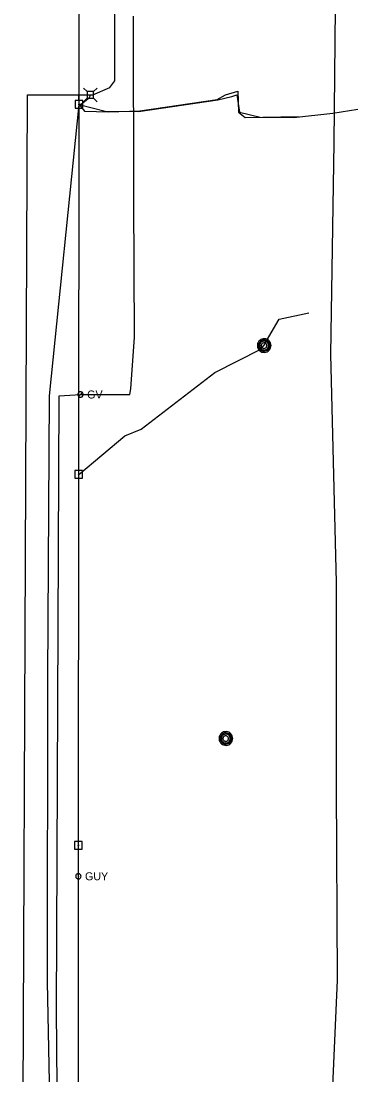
# Model space of a CAD drawing. Extents: x 600849 to 606371, y 330010 to 403088.
# Drawn here: x 602039 to 602201, y 372106 to 372613 of the extents above; entities that cross this region are included whole.
import ezdxf

# ---------------------------------------------------------------- set-up
doc = ezdxf.new("R2010")
doc.units = 0
for name, color, linetype in [('E_UTL_AG_Bold', 7, 'Continuous'), ('E_UTL_E_UG', 7, 'Continuous'), ('E_UTL_EGuyWire', 7, 'Continuous'), ('E_UTL_EPowerPole', 7, 'Continuous'), ('E_UTL_G', 7, 'Continuous'), ('E_UTL_G_UG', 7, 'Continuous'), ('E_UTL_MH', 7, 'Continuous'), ('E_UTL_Overhead', 7, 'Continuous'), ('E_UTL_T_UG', 7, 'Continuous'), ('E_UTL_TV_UG', 7, 'Continuous')]:
    doc.layers.add(name, color=color, linetype=linetype)

msp = doc.modelspace()

# ---------------------------------------------------------------- linework, layer by layer
at = {"layer": 'E_UTL_AG_Bold'}
for points in [[(602070.82, 372578.68), (602069.07, 372580.43)], [(602073.92, 372578.68), (602075.67, 372580.43)], [(602070.82, 372575.58), (602069.07, 372573.83)], [(602073.92, 372578.68), (602070.82, 372578.68)], [(602070.82, 372578.68), (602070.82, 372575.58)], [(602070.82, 372575.58), (602073.92, 372575.58)], [(602073.92, 372575.58), (602073.92, 372578.68)], [(602073.92, 372575.58), (602075.67, 372573.83)]]:
    msp.add_lwpolyline(points, dxfattribs=at)
at = {"layer": 'E_UTL_E_UG'}
for points in [[(602190.56, 371867.38), (602190.12, 371934.69), (602190.45, 371985.58), (602188.27, 372078.37), (602191.47, 372151.21), (602190.92, 372244.29), (602190.95, 372342.52), (602188.29, 372452.34), (602189.83, 372554.06), (602190.44, 372619.03)], [(602066.88, 372572.55), (602079.41, 372569.26), (602095.62, 372569.1), (602133.85, 372574.78), (602140.58, 372576.32), (602142.99, 372577.2), (602144.18, 372568.83), (602154.19, 372566.48), (602170.21, 372566.21), (602189.25, 372568.25), (602201.29, 372570.27)]]:
    msp.add_lwpolyline(points, dxfattribs=at)
at = {"layer": 'E_UTL_EGuyWire'}
msp.add_line((602066.56, 372201.17), (602066.58, 372216.08), dxfattribs=at)
for points in [[(602067.84, 372201.17), (602067.82, 372201.42), (602067.75, 372201.65), (602067.64, 372201.87), (602067.49, 372202.06), (602067.3, 372202.22), (602067.09, 372202.34), (602066.86, 372202.42), (602066.62, 372202.46), (602066.37, 372202.44), (602066.14, 372202.39), (602065.92, 372202.28), (602065.72, 372202.14), (602065.55, 372201.97), (602065.42, 372201.76), (602065.33, 372201.54), (602065.28, 372201.3), (602065.28, 372201.05), (602065.33, 372200.81), (602065.42, 372200.59), (602065.55, 372200.38), (602065.72, 372200.2), (602065.92, 372200.06), (602066.14, 372199.96), (602066.37, 372199.9), (602066.62, 372199.89), (602066.86, 372199.93), (602067.09, 372200.01), (602067.3, 372200.13), (602067.49, 372200.29), (602067.64, 372200.48), (602067.75, 372200.7), (602067.82, 372200.93), (602067.84, 372201.17)], [(602066.72, 372201.17), (602066.71, 372201.2), (602066.71, 372201.23), (602066.69, 372201.26), (602066.67, 372201.28), (602066.65, 372201.3), (602066.62, 372201.32), (602066.59, 372201.33), (602066.56, 372201.33), (602066.53, 372201.33), (602066.5, 372201.33), (602066.48, 372201.31), (602066.45, 372201.29), (602066.43, 372201.27), (602066.41, 372201.25), (602066.4, 372201.22), (602066.4, 372201.19), (602066.4, 372201.16), (602066.4, 372201.13), (602066.41, 372201.1), (602066.43, 372201.07), (602066.45, 372201.05), (602066.48, 372201.03), (602066.5, 372201.02), (602066.53, 372201.01), (602066.56, 372201.01), (602066.59, 372201.02), (602066.62, 372201.03), (602066.65, 372201.04), (602066.67, 372201.06), (602066.69, 372201.09), (602066.71, 372201.11), (602066.71, 372201.14), (602066.72, 372201.17)]]:
    msp.add_lwpolyline(points, dxfattribs=at)
at = {"layer": 'E_UTL_EPowerPole'}
for points in [[(602068.7, 372574.4), (602065.01, 372574.4)], [(602065.01, 372574.4), (602065.01, 372570.7)], [(602066.85, 372574.4), (602066.85, 372577.3)], [(602068.7, 372570.7), (602068.7, 372574.4)], [(602065.01, 372570.7), (602068.7, 372570.7)], [(602067.12, 372572.55), (602067.12, 372572.6), (602067.11, 372572.64), (602067.08, 372572.68), (602067.06, 372572.72), (602067.02, 372572.75), (602066.98, 372572.77), (602066.94, 372572.78), (602066.9, 372572.79), (602066.85, 372572.79), (602066.81, 372572.78), (602066.76, 372572.76), (602066.73, 372572.73), (602066.7, 372572.7), (602066.67, 372572.66), (602066.66, 372572.62), (602066.65, 372572.58), (602066.65, 372572.53), (602066.66, 372572.49), (602066.67, 372572.44), (602066.7, 372572.41), (602066.73, 372572.37), (602066.76, 372572.35), (602066.81, 372572.33), (602066.85, 372572.32), (602066.9, 372572.31), (602066.94, 372572.32), (602066.98, 372572.34), (602067.02, 372572.36), (602067.06, 372572.39), (602067.08, 372572.42), (602067.11, 372572.46), (602067.12, 372572.51), (602067.12, 372572.55)], [(602066.75, 372396.36), (602066.75, 372399.27)], [(602068.59, 372396.36), (602064.91, 372396.36)], [(602064.91, 372396.36), (602064.91, 372392.67)], [(602064.91, 372392.67), (602068.59, 372392.67)], [(602067.02, 372394.52), (602067.02, 372394.57), (602067, 372394.61), (602066.98, 372394.65), (602066.95, 372394.69), (602066.92, 372394.72), (602066.88, 372394.74), (602066.84, 372394.75), (602066.79, 372394.76), (602066.75, 372394.76), (602066.7, 372394.75), (602066.66, 372394.73), (602066.63, 372394.7), (602066.59, 372394.67), (602066.57, 372394.63), (602066.55, 372394.59), (602066.54, 372394.54), (602066.54, 372394.5), (602066.55, 372394.45), (602066.57, 372394.41), (602066.59, 372394.37), (602066.63, 372394.34), (602066.66, 372394.31), (602066.7, 372394.3), (602066.75, 372394.29), (602066.79, 372394.28), (602066.84, 372394.29), (602066.88, 372394.3), (602066.92, 372394.33), (602066.95, 372394.36), (602066.98, 372394.39), (602067, 372394.43), (602067.02, 372394.48), (602067.02, 372394.52)], [(602068.59, 372392.67), (602068.59, 372396.36)], [(602066.55, 372217.92), (602066.55, 372220.83)], [(602068.39, 372217.92), (602064.71, 372217.92)], [(602064.71, 372217.92), (602064.71, 372214.23)], [(602064.71, 372214.23), (602068.39, 372214.23)], [(602066.82, 372216.08), (602066.82, 372216.12), (602066.8, 372216.17), (602066.78, 372216.21), (602066.75, 372216.24), (602066.72, 372216.27), (602066.68, 372216.29), (602066.64, 372216.31), (602066.59, 372216.32), (602066.55, 372216.31), (602066.5, 372216.3), (602066.46, 372216.28), (602066.43, 372216.26), (602066.39, 372216.22), (602066.37, 372216.19), (602066.35, 372216.14), (602066.34, 372216.1), (602066.34, 372216.05), (602066.35, 372216.01), (602066.37, 372215.97), (602066.39, 372215.93), (602066.43, 372215.9), (602066.46, 372215.87), (602066.5, 372215.85), (602066.55, 372215.84), (602066.59, 372215.84), (602066.64, 372215.85), (602066.68, 372215.86), (602066.72, 372215.88), (602066.75, 372215.91), (602066.78, 372215.95), (602066.8, 372215.99), (602066.82, 372216.03), (602066.82, 372216.08)], [(602068.39, 372214.23), (602068.39, 372217.92)]]:
    msp.add_lwpolyline(points, dxfattribs=at)
at = {"layer": 'E_UTL_G'}
for points in [[(602068.87, 372432.97), (602068.85, 372433.22), (602068.78, 372433.45), (602068.67, 372433.67), (602068.52, 372433.86), (602068.33, 372434.02), (602068.12, 372434.14), (602067.89, 372434.22), (602067.65, 372434.26), (602067.41, 372434.24), (602067.17, 372434.19), (602066.95, 372434.08), (602066.75, 372433.94), (602066.58, 372433.77), (602066.45, 372433.56), (602066.36, 372433.33), (602066.31, 372433.1), (602066.31, 372432.85), (602066.36, 372432.61), (602066.45, 372432.39), (602066.58, 372432.18), (602066.75, 372432), (602066.95, 372431.86), (602067.17, 372431.76), (602067.41, 372431.7), (602067.65, 372431.69), (602067.89, 372431.73), (602068.12, 372431.81), (602068.33, 372431.93), (602068.52, 372432.09), (602068.67, 372432.28), (602068.78, 372432.5), (602068.85, 372432.73), (602068.87, 372432.97)], [(602066.68, 372432.07), (602068.5, 372433.88)]]:
    msp.add_lwpolyline(points, dxfattribs=at)
at = {"layer": 'E_UTL_G_UG'}
msp.add_lwpolyline([(602051.22, 371441.24), (602049.96, 371540.24), (602053.06, 371646.71), (602051.82, 371748.3), (602052.1, 371852.97), (602055.63, 371915.88), (602057.2, 372007.71), (602056.09, 372137.01), (602056.3, 372210.26), (602057.37, 372432.29), (602067.59, 372432.97), (602077.64, 372432.9), (602091.3, 372432.91), (602091.91, 372435.7), (602093.69, 372460.52), (602093.24, 372526.91), (602093.15, 372614.92)], dxfattribs=at)
at = {"layer": 'E_UTL_MH'}
for points in [[(602159.41, 372456.53), (602159.35, 372457.16), (602159.18, 372457.76), (602158.89, 372458.32), (602158.5, 372458.81), (602158.03, 372459.22), (602157.48, 372459.53), (602156.89, 372459.74), (602156.27, 372459.83), (602155.64, 372459.8), (602155.03, 372459.65), (602154.46, 372459.39), (602153.95, 372459.03), (602153.52, 372458.57), (602153.18, 372458.04), (602152.95, 372457.46), (602152.83, 372456.85), (602152.83, 372456.22), (602152.95, 372455.6), (602153.18, 372455.02), (602153.52, 372454.49), (602153.95, 372454.04), (602154.46, 372453.67), (602155.03, 372453.41), (602155.64, 372453.27), (602156.27, 372453.24), (602156.89, 372453.33), (602157.48, 372453.53), (602158.03, 372453.84), (602158.5, 372454.26), (602158.89, 372454.75), (602159.18, 372455.31), (602159.35, 372455.91), (602159.41, 372456.53)], [(602158.8, 372456.53), (602158.75, 372457.03), (602158.61, 372457.52), (602158.37, 372457.98), (602158.06, 372458.38), (602157.67, 372458.71), (602157.23, 372458.96), (602156.75, 372459.13), (602156.25, 372459.2), (602155.74, 372459.18), (602155.25, 372459.06), (602154.78, 372458.85), (602154.37, 372458.55), (602154.02, 372458.18), (602153.74, 372457.75), (602153.55, 372457.28), (602153.46, 372456.78), (602153.46, 372456.27), (602153.55, 372455.77), (602153.74, 372455.3), (602154.02, 372454.87), (602154.37, 372454.5), (602154.78, 372454.21), (602155.25, 372454), (602155.74, 372453.88), (602156.25, 372453.85), (602156.75, 372453.93), (602157.23, 372454.09), (602157.67, 372454.35), (602158.06, 372454.68), (602158.37, 372455.08), (602158.61, 372455.53), (602158.75, 372456.02), (602158.8, 372456.53)], [(602158.23, 372456.5), (602158.2, 372456.9), (602158.08, 372457.29), (602157.9, 372457.65), (602157.65, 372457.97), (602157.34, 372458.23), (602156.99, 372458.44), (602156.61, 372458.57), (602156.21, 372458.63), (602155.8, 372458.61), (602155.41, 372458.51), (602155.04, 372458.34), (602154.71, 372458.11), (602154.43, 372457.82), (602154.21, 372457.47), (602154.06, 372457.1), (602153.99, 372456.7), (602153.99, 372456.3), (602154.06, 372455.9), (602154.21, 372455.52), (602154.43, 372455.18), (602154.71, 372454.89), (602155.04, 372454.66), (602155.41, 372454.49), (602155.8, 372454.39), (602156.21, 372454.37), (602156.61, 372454.43), (602156.99, 372454.56), (602157.34, 372454.76), (602157.65, 372455.03), (602157.9, 372455.35), (602158.08, 372455.71), (602158.2, 372456.1), (602158.23, 372456.5)], [(602157.38, 372456.48), (602157.36, 372456.74), (602157.28, 372456.98), (602157.17, 372457.2), (602157.01, 372457.4), (602156.82, 372457.57), (602156.6, 372457.7), (602156.36, 372457.78), (602156.11, 372457.81), (602155.86, 372457.8), (602155.61, 372457.74), (602155.38, 372457.64), (602155.18, 372457.49), (602155, 372457.31), (602154.86, 372457.09), (602154.77, 372456.86), (602154.72, 372456.61), (602154.72, 372456.36), (602154.77, 372456.11), (602154.86, 372455.87), (602155, 372455.66), (602155.18, 372455.48), (602155.38, 372455.33), (602155.61, 372455.23), (602155.86, 372455.17), (602156.11, 372455.15), (602156.36, 372455.19), (602156.6, 372455.27), (602156.82, 372455.4), (602157.01, 372455.56), (602157.17, 372455.76), (602157.28, 372455.99), (602157.36, 372456.23), (602157.38, 372456.48)], [(602140.96, 372267.48), (602140.9, 372268.1), (602140.72, 372268.7), (602140.43, 372269.26), (602140.04, 372269.75), (602139.57, 372270.17), (602139.03, 372270.48), (602138.43, 372270.68), (602137.81, 372270.77), (602137.19, 372270.74), (602136.58, 372270.6), (602136.01, 372270.34), (602135.5, 372269.97), (602135.06, 372269.52), (602134.72, 372268.99), (602134.49, 372268.41), (602134.37, 372267.79), (602134.37, 372267.16), (602134.49, 372266.55), (602134.72, 372265.97), (602135.06, 372265.44), (602135.5, 372264.98), (602136.01, 372264.62), (602136.58, 372264.36), (602137.19, 372264.21), (602137.81, 372264.18), (602138.43, 372264.27), (602139.03, 372264.48), (602139.57, 372264.79), (602140.04, 372265.2), (602140.43, 372265.69), (602140.72, 372266.25), (602140.9, 372266.85), (602140.96, 372267.48)], [(602140.34, 372267.47), (602140.29, 372267.98), (602140.15, 372268.47), (602139.92, 372268.92), (602139.6, 372269.32), (602139.22, 372269.65), (602138.78, 372269.91), (602138.3, 372270.07), (602137.79, 372270.15), (602137.28, 372270.12), (602136.79, 372270), (602136.33, 372269.79), (602135.91, 372269.5), (602135.56, 372269.13), (602135.29, 372268.7), (602135.1, 372268.23), (602135, 372267.73), (602135, 372267.22), (602135.1, 372266.72), (602135.29, 372266.25), (602135.56, 372265.82), (602135.91, 372265.45), (602136.33, 372265.16), (602136.79, 372264.94), (602137.28, 372264.82), (602137.79, 372264.8), (602138.3, 372264.87), (602138.78, 372265.04), (602139.22, 372265.29), (602139.6, 372265.63), (602139.92, 372266.03), (602140.15, 372266.48), (602140.29, 372266.97), (602140.34, 372267.47)], [(602139.78, 372267.44), (602139.74, 372267.85), (602139.63, 372268.24), (602139.44, 372268.6), (602139.19, 372268.91), (602138.88, 372269.18), (602138.53, 372269.38), (602138.15, 372269.51), (602137.75, 372269.57), (602137.35, 372269.55), (602136.95, 372269.46), (602136.58, 372269.29), (602136.25, 372269.05), (602135.98, 372268.76), (602135.76, 372268.42), (602135.61, 372268.04), (602135.53, 372267.65), (602135.53, 372267.24), (602135.61, 372266.84), (602135.76, 372266.47), (602135.98, 372266.13), (602136.25, 372265.84), (602136.58, 372265.6), (602136.95, 372265.43), (602137.35, 372265.34), (602137.75, 372265.32), (602138.15, 372265.38), (602138.53, 372265.51), (602138.88, 372265.71), (602139.19, 372265.98), (602139.44, 372266.29), (602139.63, 372266.65), (602139.74, 372267.04), (602139.78, 372267.44)], [(602138.92, 372267.43), (602138.9, 372267.68), (602138.83, 372267.92), (602138.71, 372268.15), (602138.55, 372268.35), (602138.36, 372268.51), (602138.14, 372268.64), (602137.9, 372268.72), (602137.65, 372268.76), (602137.4, 372268.75), (602137.15, 372268.69), (602136.92, 372268.58), (602136.72, 372268.44), (602136.54, 372268.25), (602136.41, 372268.04), (602136.31, 372267.8), (602136.26, 372267.56), (602136.26, 372267.3), (602136.31, 372267.05), (602136.41, 372266.82), (602136.54, 372266.61), (602136.72, 372266.42), (602136.92, 372266.28), (602137.15, 372266.17), (602137.4, 372266.11), (602137.65, 372266.1), (602137.9, 372266.13), (602138.14, 372266.22), (602138.36, 372266.34), (602138.55, 372266.51), (602138.71, 372266.71), (602138.83, 372266.93), (602138.9, 372267.18), (602138.92, 372267.43)]]:
    msp.add_lwpolyline(points, dxfattribs=at)
at = {"layer": 'E_UTL_Overhead'}
msp.add_lwpolyline([(602049.76, 369613.32), (602051.08, 369789.61), (602050.68, 369965.17), (602051.62, 370141.89), (602052.51, 370286.68), (602048.38, 370407.21), (602054.57, 370641.59), (602056.08, 370840.85), (602056, 371041.84), (602057.12, 371239.25), (602057.2, 371393.62), (602058.03, 371555.69), (602064.16, 371680.24), (602066.66, 372038.53), (602066.58, 372216.08), (602066.88, 372572.55), (602066.55, 372750.09)], dxfattribs=at)
at = {"layer": 'E_UTL_T_UG'}
for points in [[(602066.88, 372572.55), (602068.14, 372572.75), (602071.98, 372575.86), (602072.37, 372577.13), (602073.59, 372577.12), (602081.71, 372580.6), (602084.18, 372583.86), (602083.94, 372702.53), (602084.66, 372846.23), (602084.98, 372997.52), (602080.46, 373134.77), (602073.46, 373184.03), (602068.51, 373189.37), (602068.82, 373205.72), (602068.95, 373230.95), (602069.79, 373252.05), (602068.58, 373258.01), (602071.54, 373266.91), (602073.8, 373398.05), (602071.21, 373401.89), (602067.73, 373402.96)], [(602038.94, 371871.19), (602041.98, 372577.13), (602072.37, 372577.13)], [(602056.86, 371223.67), (602056.26, 371225.39), (602052.36, 371234.1), (602055.08, 371304.89), (602047.02, 371331.12), (602052.92, 371393.36), (602052.94, 371438.15), (602052.6, 371438.98), (602053.43, 371474.88), (602052.4, 371531.37), (602053.6, 371606.59), (602052.86, 371719.97), (602054.47, 371843.49), (602050.8, 371865.45), (602052.24, 371879.16), (602054.64, 372006.4), (602051.74, 372150.32), (602051.85, 372296.77), (602052.65, 372432.38), (602066.88, 372572.55)], [(602066.78, 372394.52), (602088.96, 372413.04), (602096.75, 372416.27), (602132.4, 372443.48), (602154.49, 372454.78), (602156.03, 372456.66), (602157.26, 372458.85), (602163.31, 372469.2), (602177.69, 372472.22)]]:
    msp.add_lwpolyline(points, dxfattribs=at)
at = {"layer": 'E_UTL_TV_UG'}
msp.add_lwpolyline([(602066.88, 372572.55), (602069.45, 372569.26), (602081.06, 372569.02), (602096.11, 372569.51), (602133.45, 372574.86), (602137.53, 372577.19), (602143.41, 372578.84), (602143.69, 372568.75), (602146.99, 372566.3), (602172.66, 372566.73)], dxfattribs=at)

# ---------------------------------------------------------------- texts
at = {"layer": 'E_UTL_EGuyWire'}
msp.add_text('GUY', height=3.85, dxfattribs=at).set_placement((602069.77, 372199.25))
at = {"layer": 'E_UTL_G'}
msp.add_text('GV', height=3.85, dxfattribs=at).set_placement((602070.8, 372431.05))

doc.saveas('drawing.dxf')
